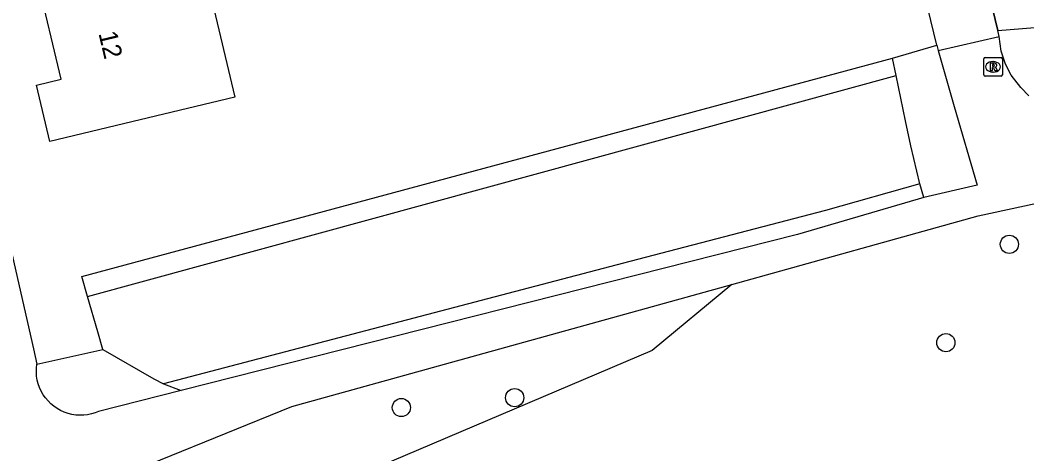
# Model space of a CAD drawing. Extents: x 158038 to 159242, y 380133 to 381214.
# Drawn here: x 159134.4 to 159188.6, y 380485.7 to 380509 of the extents above; entities that cross this region are included whole.
import ezdxf

# ---------------------------------------------------------------- set-up
doc = ezdxf.new("R2010")
doc.units = 0
for name, color, linetype in [('IMGEO_Boom', 7, 'Continuous'), ('IMGEO_Erf', 7, 'Continuous'), ('IMGEO_Groenvoorziening', 7, 'Continuous'), ('IMGEO_Hek', 7, 'Continuous'), ('IMGEO_Pand', 7, 'Continuous'), ('IMGEO_Pand_nummerreeks', 7, 'Continuous'), ('IMGEO_Rioolput', 7, 'Continuous'), ('IMGEO_Voetpad_halfverhard', 7, 'Continuous'), ('IMGEO_Voetpad_open', 7, 'Continuous'), ('IMGEO_Waterloop', 7, 'Continuous')]:
    doc.layers.add(name, color=color, linetype=linetype)

msp = doc.modelspace()

# ---------------------------------------------------------------- linework, layer by layer
at = {"layer": 'IMGEO_Boom'}
for centre in [(159187.669, 380496.953), (159184.248, 380491.657), (159154.921, 380488.164), (159161.023, 380488.695)]:
    msp.add_circle(centre, 0.489, dxfattribs=at)
at = {"layer": 'IMGEO_Erf'}
msp.add_lwpolyline([(159138.017, 380494.147), (159137.702, 380495.228), (159155.449, 380500), (159181.378, 380506.972)], dxfattribs=at)
at = {"layer": 'IMGEO_Groenvoorziening'}
for points in [[(159187.042, 380508.472), (159190.373, 380508.736)], [(159181.378, 380506.972), (159183.757, 380507.682)], [(159181.571, 380506.05), (159181.378, 380506.972)], [(159183.054, 380499.465), (159182.846, 380500.211)], [(159172.715, 380494.796), (159168.422, 380491.242), (159141.818, 380479.927)], [(159135.288, 380490.493), (159138.849, 380491.293)], [(159142.116, 380489.441), (159143.066, 380489.075)]]:
    msp.add_lwpolyline(points, dxfattribs=at)
at = {"layer": 'IMGEO_Hek'}
for points in [[(159187.042, 380508.472), (159185.648, 380514.267)], [(159187.12, 380508.15), (159187.042, 380508.472)]]:
    msp.add_lwpolyline(points, dxfattribs=at)
at = {"layer": 'IMGEO_Pand'}
msp.add_lwpolyline([(159144.66, 380510.325), (159145.959, 380504.867), (159140.849, 380503.652), (159135.984, 380502.495), (159135.263, 380505.527), (159136.598, 380505.844), (159135.323, 380511.207), (159138.101, 380511.868)], dxfattribs=at)
at = {"layer": 'IMGEO_Rioolput'}
for p, q in [((159186.291, 380506.083), (159186.291, 380506.935)), ((159186.366, 380507.009), (159187.218, 380507.009)), ((159186.779, 380506.789), (159186.804, 380506.789)), ((159187.292, 380506.935), (159187.292, 380506.083)), ((159187.218, 380506.009), (159186.366, 380506.009)), ((159186.802, 380506.229), (159186.777, 380506.229))]:
    msp.add_line(p, q, dxfattribs=at)
for points in [[(159186.291, 380506.083), (159186.291, 380506.935)], [(159186.366, 380507.009), (159187.218, 380507.009)], [(159186.88, 380506.707), (159186.628, 380506.709), (159186.628, 380506.309)], [(159186.806, 380506.628), (159186.752, 380506.628), (159186.752, 380506.547)], [(159186.752, 380506.547), (159186.804, 380506.547)], [(159187.292, 380506.935), (159187.292, 380506.083)], [(159187.218, 380506.009), (159186.366, 380506.009)], [(159186.628, 380506.309), (159186.752, 380506.309), (159186.752, 380506.471), (159186.763, 380506.471)], [(159186.81, 380506.442), (159186.881, 380506.309), (159187.021, 380506.309), (159186.956, 380506.435)]]:
    msp.add_lwpolyline(points, dxfattribs=at)
for centre, radius, start, end in [((159186.368, 380506.933), 0.0765, 91.552, 178.448), ((159186.368, 380506.933), 0.0765, 91.552, 178.448), ((159186.788, 380506.736), 0.19, 274.7715, 282.9687), ((159186.812, 380506.532), 0.0964, 77.0061, 93.1865), ((159186.826, 380506.589), 0.0378, 276.6634, 79.6772), ((159186.879, 380506.597), 0.109, 350.3612, 89.416), ((159186.877, 380506.597), 0.112, 277.5842, 350.9817), ((159187.216, 380506.933), 0.0765, 1.552, 88.448), ((159187.216, 380506.933), 0.0765, 1.552, 88.448), ((159186.368, 380506.085), 0.0765, 181.552, 268.448), ((159186.368, 380506.085), 0.0765, 181.552, 268.448), ((159186.762, 380506.418), 0.0533, 26.0293, 88.6989), ((159186.861, 380506.382), 0.108, 29.5134, 73.7905), ((159187.216, 380506.085), 0.0765, 271.552, 358.448), ((159187.216, 380506.085), 0.0765, 271.552, 358.448)]:
    msp.add_arc(centre, radius, start, end, dxfattribs=at)
for centre, major_axis, ratio, start_param, end_param in [((159186.778, 380506.509), (-0.387, 0.002), 0.722429, 4.712389, 7.853982), ((159186.803, 380506.509), (-0.39, 0.002), 0.717154, 1.570796, 4.712389)]:
    msp.add_ellipse(centre, major_axis=major_axis, ratio=ratio, start_param=start_param, end_param=end_param, dxfattribs=at)
at = {"layer": 'IMGEO_Voetpad_halfverhard'}
for points in [[(159188.719, 380504.948), (159188.28, 380505.405), (159187.763, 380506.069), (159187.457, 380506.647), (159187.221, 380507.36), (159187.12, 380508.15)], [(159183.827, 380507.393), (159184.7, 380504.368), (159185.926, 380500.142), (159183.054, 380499.465)], [(159172.715, 380494.796), (159185.982, 380498.482), (159192.979, 380500), (159203.618, 380502.308)], [(159132.742, 380501.684), (159134.416, 380494.327), (159135.1, 380491.32), (159135.288, 380490.493)], [(159183.054, 380499.465), (159176.249, 380497.49), (159143.066, 380489.075)], [(159138.418, 380483.92), (159149.014, 380488.212), (159172.715, 380494.796)], [(159143.066, 380489.075), (159138.6, 380487.943), (159138.437, 380487.879), (159138.232, 380487.818), (159138.023, 380487.775), (159137.811, 380487.751), (159137.597, 380487.746), (159137.384, 380487.761), (159137.173, 380487.794), (159136.966, 380487.846), (159136.764, 380487.916), (159136.569, 380488.004), (159136.383, 380488.109), (159136.208, 380488.23), (159136.043, 380488.367), (159135.892, 380488.517), (159135.754, 380488.681), (159135.632, 380488.856), (159135.526, 380489.041), (159135.437, 380489.235), (159135.365, 380489.436), (159135.312, 380489.643), (159135.277, 380489.854), (159135.262, 380490.067), (159135.265, 380490.281), (159135.288, 380490.493)]]:
    msp.add_lwpolyline(points, dxfattribs=at)
at = {"layer": 'IMGEO_Voetpad_open'}
for points in [[(159183.358, 380524.019), (159185.648, 380514.267), (159187.042, 380508.472)], [(159183.757, 380507.682), (159182.344, 380513.535)], [(159187.12, 380508.15), (159187.042, 380508.472)], [(159183.757, 380507.682), (159183.827, 380507.393)], [(159183.827, 380507.393), (159187.12, 380508.15)]]:
    msp.add_lwpolyline(points, dxfattribs=at)
at = {"layer": 'IMGEO_Waterloop'}
for points in [[(159138.017, 380494.147), (159159.434, 380500), (159181.571, 380506.05)], [(159182.846, 380500.211), (159182.362, 380502.263), (159182.08, 380503.61), (159181.571, 380506.05)], [(159182.846, 380500.211), (159177.767, 380498.77), (159167.231, 380496.026), (159142.116, 380489.441)], [(159138.849, 380491.293), (159138.574, 380492.236), (159138.017, 380494.147)], [(159138.849, 380491.293), (159141.593, 380489.714), (159142.116, 380489.441)]]:
    msp.add_lwpolyline(points, dxfattribs=at)

# ---------------------------------------------------------------- texts
at = {"layer": 'IMGEO_Pand_nummerreeks'}
msp.add_text('12', height=1, rotation=283.3748, dxfattribs=at).set_placement((159138.602, 380508.311))

doc.saveas('drawing.dxf')
